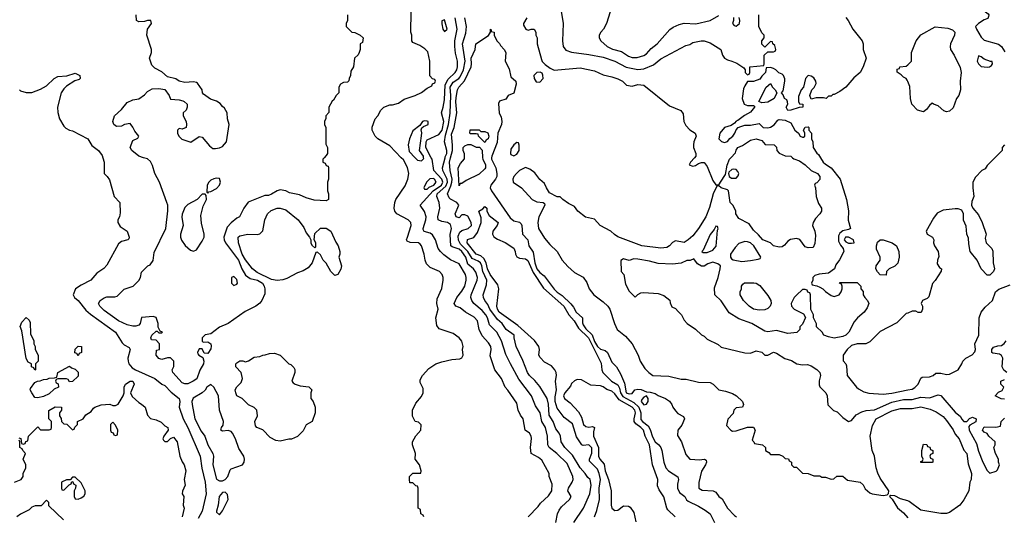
# Model space of a CAD drawing. Header units: inches. Extents: x 1793389 to 1900389, y 320802 to 470796.
# Tile 490 of 656: x 1863845 to 1870670, y 377514 to 380957. Entities that reach past the tile are written whole.
import ezdxf

# ---------------------------------------------------------------- set-up
doc = ezdxf.new("R2010")
doc.units = ezdxf.units.IN
doc.header["$MEASUREMENT"] = 0
for name, color, linetype in [('B8367', 7, 'Continuous'), ('B8368', 7, 'Continuous'), ('B8377', 7, 'Continuous'), ('B8378', 7, 'Continuous')]:
    doc.layers.add(name, color=color, linetype=linetype)

msp = doc.modelspace()

# ---------------------------------------------------------------- linework, layer by layer
at = {"layer": 'B8367', "color": 2}
for points, elevation in [([(1864421, 380000), (1864430.7, 379970), (1864431.3, 379891.3), (1864452, 379870), (1864466.4, 379846.4), (1864498.8, 379730), (1864538.8, 379690), (1864542, 379618), (1864536, 379590), (1864526, 379570), (1864526, 379550), (1864542.5, 379522.5), (1864590.6, 379490.6), (1864604.7, 379450), (1864602, 379438), (1864594, 379430), (1864550, 379419), (1864530, 379402), (1864450, 379255.3), (1864427.1, 379232.9), (1864379.8, 379200.2), (1864338, 379150), (1864270, 379117.2), (1864231.3, 379090), (1864216, 379050), (1864224.7, 379030), (1864250, 379011), (1864303.8, 378943.8), (1864335.1, 378915.1), (1864510, 378790.5), (1864555.3, 378715.3), (1864570, 378702), (1864603.6, 378683.6), (1864611.3, 378670), (1864594.9, 378610), (1864595.8, 378590), (1864602.4, 378570), (1864624.2, 378544.2), (1864648.2, 378528.2), (1864781, 378470), (1864830, 378430.8), (1864850, 378420.7), (1864895.3, 378375.3), (1864950.8, 378330), (1864954, 378310), (1864950.6, 378270), (1864977.1, 378190), (1865010.4, 378130), (1865096.4, 377930), (1865106.9, 377846.9), (1865130.6, 377749.4), (1865138, 377670), (1865110.4, 377550), (1865082, 377498)], 226), ([(1865956, 380000), (1865946, 379990), (1865946, 379970), (1865962, 379962), (1865970, 379946), (1865982, 379942), (1865986, 379930), (1865986, 379850), (1865978, 379830), (1865978, 379770), (1865986, 379750), (1865986, 379710), (1865970, 379702), (1865886.4, 379706.4), (1865830, 379721), (1865783.5, 379743.5), (1865715.3, 379755.3), (1865688.7, 379771.3), (1865650, 379776), (1865630, 379771), (1865590, 379746), (1865570, 379738), (1865543.1, 379736.9), (1865429.4, 379690.6), (1865399, 379650), (1865369.1, 379590.9), (1865350, 379581), (1865310, 379547.7), (1865282.6, 379517.4), (1865259.6, 379450), (1865261.6, 379430), (1865271.5, 379410), (1865362.7, 379290), (1865385.4, 379230), (1865410, 379185.6), (1865442, 379162), (1865493.2, 379150), (1865527.3, 379130), (1865539.6, 379110), (1865544.5, 379090), (1865543.2, 379056.8), (1865524, 379010), (1865510, 378991.3), (1865482, 378970), (1865407.3, 378932.7), (1865290, 378851), (1865230, 378826), (1865170, 378778), (1865130, 378771), (1865109.4, 378750.6), (1865110, 378726), (1865122, 378722), (1865150, 378724), (1865168.7, 378710), (1865173.2, 378693.2), (1865170, 378674), (1865150, 378642), (1865124.7, 378644.7), (1865110, 378674), (1865090, 378674), (1865086, 378670), (1865078, 378650), (1865080.4, 378640.4), (1865086, 378630), (1865115.3, 378615.3), (1865122, 378590), (1865119, 378570), (1865093.6, 378526.4), (1865072.7, 378467.3), (1865048, 378450), (1865010, 378431.3), (1864990, 378431.3), (1864970, 378438), (1864906, 378510), (1864901, 378530), (1864912.7, 378552.7), (1864914, 378590), (1864890, 378612), (1864870, 378612), (1864830, 378601), (1864810, 378606.8), (1864791.3, 378630), (1864794, 378666), (1864814, 378670), (1864814, 378710), (1864790, 378734), (1864758, 378738), (1864754, 378750), (1864762, 378770), (1864790, 378798), (1864798, 378798), (1864810, 378786), (1864830, 378786), (1864834, 378790), (1864818, 378798), (1864804.7, 378824.7), (1864804.7, 378850), (1864791.1, 378891.1), (1864770, 378898.8), (1864690, 378891), (1864679, 378850), (1864670, 378838), (1864650, 378831.3), (1864630, 378831.3), (1864590, 378840.7), (1864530, 378868), (1864430, 378940.7), (1864401, 378970), (1864392, 378990), (1864402, 379010), (1864430, 379028.7), (1864450, 379035.3), (1864505.4, 379034.6), (1864519.8, 379040.2), (1864570, 379088.7), (1864632, 379110), (1864670, 379148), (1864682, 379170), (1864690, 379206), (1864734, 379250), (1864750, 379258), (1864770, 379288), (1864776.3, 379343.7), (1864857.3, 379510), (1864870.7, 379630.7), (1864871, 379670), (1864866, 379690), (1864814.8, 379830), (1864780.7, 379890), (1864765.8, 379945.8), (1864752.7, 379972.7), (1864730, 379991), (1864703.4, 380000)], 230), ([(1866646, 377510), (1866642, 377522), (1866626, 377530), (1866622, 377562), (1866606, 377570), (1866606, 377710), (1866602, 377722), (1866590, 377726), (1866570, 377746), (1866550, 377746), (1866546, 377770), (1866546, 377790), (1866570, 377814), (1866626, 377814), (1866628, 377830), (1866615.3, 377870), (1866586, 377910), (1866588.7, 377950), (1866568.7, 378010), (1866568, 378030), (1866590, 378072), (1866626, 378110), (1866627.3, 378147.3), (1866610, 378166), (1866586, 378170), (1866568.7, 378208.7), (1866568.7, 378250), (1866590, 378298), (1866630, 378344.7), (1866641.2, 378370), (1866640.4, 378400.4), (1866620.4, 378440.4), (1866620.4, 378459.6), (1866638, 378490), (1866681.2, 378538.8), (1866730, 378571.3), (1866770, 378584.7), (1866840.2, 378599.8), (1866894.6, 378605.4), (1866908.4, 378611.6), (1866918, 378630), (1866915.3, 378670), (1866919, 378690), (1866909.1, 378729.1), (1866892.1, 378752.1), (1866850, 378781.2), (1866752.7, 378812.7), (1866736.5, 378836.5), (1866729.3, 378890), (1866746, 378950), (1866736, 378990), (1866738, 379022), (1866770, 379094), (1866781.2, 379150), (1866781.2, 379170), (1866773.2, 379190), (1866755.3, 379210), (1866690, 379239), (1866665.1, 379265.1), (1866655.1, 379290), (1866648.9, 379331.1), (1866630, 379388), (1866621.2, 379401.2), (1866609.3, 379409.3), (1866551.9, 379411.9), (1866530, 379422), (1866526.6, 379430), (1866531.8, 379450), (1866559.3, 379530), (1866555.3, 379550), (1866538, 379570), (1866459, 379610), (1866445.2, 379630), (1866441.2, 379650), (1866446, 379690), (1866453.2, 379710), (1866515.9, 379804.1), (1866536, 379850), (1866541.2, 379890), (1866532.5, 379932.5), (1866504.7, 379984.7), (1866489.8, 380000)], 226), ([(1866587.1, 380000), (1866603.4, 379983.4), (1866630, 379979.1), (1866645.6, 379994.4), (1866644.9, 380000)], 226), ([(1867368.7, 377510), (1867437.6, 377582.4), (1867454.2, 377605.8), (1867510, 377654.8), (1867532.7, 377690), (1867536.5, 377736.5), (1867515.3, 377790), (1867514, 377810), (1867464, 377904), (1867442, 377922), (1867389.5, 377949.5), (1867386.6, 377990), (1867392.7, 378052.7), (1867389.1, 378069.1), (1867378, 378090), (1867348.7, 378110), (1867334, 378190), (1867315.5, 378215.5), (1867299, 378250), (1867290, 378298), (1867229.3, 378389.3), (1867209, 378410), (1867185.2, 378470), (1867139.3, 378530), (1867107, 378627), (1867111.8, 378670), (1867109.4, 378690), (1867095.3, 378715.3), (1867050, 378765.2), (1867029.6, 378810), (1867018, 378870), (1866994.3, 378894.3), (1866934, 378930), (1866898.6, 378958.6), (1866868, 378970), (1866855.3, 378990), (1866874, 379030), (1866910, 379074.8), (1866929.5, 379110), (1866940.7, 379150), (1866940.7, 379170), (1866934, 379190), (1866890, 379265.2), (1866830, 379292), (1866785.4, 379325.4), (1866760.9, 379350), (1866746.6, 379370), (1866726.6, 379430), (1866706, 379466), (1866690, 379476.2), (1866648.1, 379488.1), (1866641.6, 379501.6), (1866640.7, 379510), (1866661.1, 379570), (1866662.6, 379590), (1866650, 379626), (1866621.2, 379670), (1866709.8, 379770), (1866767.6, 379810), (1866778.4, 379830), (1866771.6, 379851.6), (1866715.1, 379910), (1866703.1, 379990), (1866697.5, 380000)], 222), ([(1867560.9, 377470), (1867572.7, 377530), (1867583.3, 377556.7), (1867600.5, 377579.5), (1867655.3, 377630), (1867668, 377650), (1867645.2, 377690), (1867649.6, 377710), (1867674.7, 377750), (1867680.5, 377770), (1867679.7, 377790), (1867639.3, 377879.3), (1867567, 377950), (1867514.5, 377990), (1867505.1, 378010), (1867502.9, 378070), (1867489.6, 378130), (1867463.6, 378170), (1867451.6, 378230), (1867419.1, 378279.1), (1867391.8, 378350), (1867304.8, 378464.7), (1867247, 378570), (1867214.9, 378634.9), (1867183.6, 378730), (1867152.8, 378790), (1867101.8, 378841.8), (1867087.1, 378890), (1867075.4, 378910), (1867050, 378940.5), (1866993.6, 378990), (1866978, 379010), (1866971.3, 379030), (1866974.7, 379050), (1867016.9, 379150), (1867018, 379170), (1867005.9, 379205.9), (1866990, 379229.4), (1866950, 379262.9), (1866937.8, 379310), (1866910, 379349.7), (1866890, 379364.7), (1866842, 379382), (1866832.3, 379390), (1866827.7, 379467.7), (1866836.9, 379510), (1866830, 379537), (1866810, 379551.6), (1866770, 379558), (1866745.2, 379570), (1866742.7, 379590), (1866757.6, 379650), (1866751.7, 379688.3), (1866736.2, 379730), (1866738, 379750), (1866797.8, 379802.2), (1866811.2, 379830), (1866809, 379850), (1866777.6, 379910), (1866776.2, 379930), (1866793.1, 380000)], 218), ([(1867685.2, 377470), (1867752, 377570), (1867797.6, 377670), (1867805.6, 377730), (1867799, 377770), (1867782.9, 377782.9), (1867765.2, 377810), (1867730, 377849.3), (1867677, 377937), (1867624.5, 377990), (1867598, 378030), (1867592.3, 378070), (1867584.5, 378090), (1867561.3, 378121.3), (1867543, 378170), (1867514.8, 378214.7), (1867511, 378291), (1867500.9, 378330), (1867450, 378413.2), (1867415.6, 378455.6), (1867378, 378490), (1867364.5, 378510), (1867332.9, 378592.9), (1867287, 378690), (1867272.3, 378750), (1867272.3, 378770), (1867216, 378810), (1867189.3, 378850), (1867157.4, 378877.4), (1867104, 378950), (1867090, 378981.2), (1867069.4, 379010), (1867059.3, 379030), (1867058, 379050), (1867081, 379119), (1867081.7, 379150), (1867056.2, 379210), (1867048.7, 379250), (1867038.7, 379270), (1867023.4, 379283.4), (1866980.3, 379300.3), (1866950.7, 379350), (1866900.6, 379400.6), (1866887.2, 379427.2), (1866884.1, 379455.9), (1866895.8, 379484.2), (1866910, 379494.4), (1866953.2, 379510), (1866977, 379530), (1866974, 379550), (1866950, 379594.5), (1866930, 379604.5), (1866910, 379602.7), (1866890, 379584), (1866869.3, 379590), (1866862.7, 379610), (1866889, 379670), (1866875.3, 379690), (1866831.5, 379711.5), (1866821.3, 379721.3), (1866809.6, 379750), (1866834.4, 379805.6), (1866839.8, 379830), (1866841.5, 379850), (1866828.8, 379910), (1866823.4, 379970), (1866831.5, 380000)], 214), ([(1867053.6, 380000), (1867054, 379990), (1867073, 379950), (1867074, 379930), (1867070, 379922), (1867030, 379885.2), (1866938.8, 379841.2), (1866910, 379822), (1866898, 379822), (1866890, 379806), (1866885.2, 379930), (1866900.2, 379959.8), (1866927.3, 379992.7), (1866927.3, 380000)], 210), ([(1867116.1, 380000), (1867114.3, 379990), (1867144.2, 379930), (1867151, 379890), (1867151, 379870), (1867142.8, 379850), (1867110.7, 379810), (1867106.8, 379790), (1867114.9, 379770), (1867243.4, 379583.4), (1867270, 379562.8), (1867310, 379552), (1867321, 379541), (1867326, 379530), (1867330.7, 379470.7), (1867366.8, 379430), (1867374, 379390), (1867404, 379344), (1867416.5, 379270), (1867430, 379228.4), (1867450, 379203.1), (1867480.4, 379180.4), (1867550, 379088.2), (1867570, 379068.5), (1867605.1, 379045.1), (1867666.1, 378986.1), (1867684.4, 378964.4), (1867702.8, 378930), (1867746.8, 378890), (1867745.7, 378854.3), (1867750, 378842), (1867770, 378814.4), (1867812.3, 378772.3), (1867830, 378726.4), (1867850, 378690.3), (1867870, 378672), (1867903, 378663), (1867918.8, 378650), (1867950, 378582), (1867981, 378550), (1868010, 378502), (1868037.4, 378437.4), (1868047.9, 378370), (1868070, 378362), (1868090, 378364.9), (1868109.5, 378390.5), (1868130, 378396.3), (1868152.3, 378392.3), (1868190, 378376), (1868215.3, 378375.3), (1868250, 378366), (1868270, 378351), (1868322, 378330), (1868350, 378312), (1868364.7, 378290), (1868371.3, 378270), (1868390, 378244.7), (1868407.5, 378227.5), (1868445.4, 378205.4), (1868452, 378190), (1868434, 378146), (1868406.8, 378110), (1868405.4, 378074.6), (1868431.3, 378030), (1868462, 377942), (1868490.9, 377910.9), (1868494, 377910), (1868554.5, 377905.5), (1868590.6, 377910.6), (1868603.6, 377903.6), (1868606, 377890), (1868598.8, 377870), (1868570, 377826), (1868552.2, 377747.8), (1868552.7, 377710), (1868574.6, 377694.6), (1868651, 377691), (1868670, 377682), (1868690, 377652), (1868714, 377634), (1868750, 377571.3), (1868799.6, 377519.6), (1868814, 377510)], 214), ([(1869201.9, 380000), (1869211.1, 379991.1), (1869250, 379978), (1869290, 379951.3), (1869330.6, 379910.6), (1869374.8, 379890), (1869390.7, 379870), (1869390.8, 379849.2), (1869370, 379826), (1869358, 379822), (1869354, 379810), (1869362, 379790), (1869364.7, 379730), (1869382.8, 379682.8), (1869402, 379650), (1869402, 379630), (1869392, 379610), (1869362, 379578), (1869344.7, 379550), (1869341, 379530), (1869356, 379490), (1869361, 379461), (1869355.5, 379404.5), (1869343.6, 379376.4), (1869310, 379374), (1869290, 379381.2), (1869252.1, 379432.1), (1869230, 379439.3), (1869186.8, 379433.2), (1869170, 379422), (1869147.1, 379392.9), (1869130, 379382), (1869110, 379379), (1869070, 379389.2), (1869049.4, 379409.4), (1868995.3, 379430), (1868966.3, 379466.3), (1868930, 379498), (1868900.4, 379540.4), (1868830, 379578), (1868809, 379610), (1868808.7, 379630), (1868789.2, 379669.2), (1868769.2, 379690), (1868758, 379770), (1868750, 379778), (1868706, 379790), (1868690, 379806), (1868678, 379802), (1868650.8, 379750), (1868626.2, 379653.8), (1868600.5, 379590), (1868550.5, 379510), (1868510, 379459.3), (1868478.8, 379430), (1868450, 379412.3), (1868390, 379422.9), (1868368.6, 379411.4), (1868350, 379389.2), (1868330, 379377.2), (1868290, 379373.2), (1868158, 379390), (1867991.9, 379451.9), (1867967, 379467), (1867942, 379490), (1867869.5, 379529.5), (1867830, 379574), (1867767.5, 379587.5), (1867714, 379630), (1867690, 379662), (1867650, 379682), (1867609.1, 379709.1), (1867590, 379728), (1867570, 379728), (1867516.4, 379756.4), (1867495.3, 379790), (1867482, 379822), (1867450, 379848.7), (1867415.1, 379895.1), (1867380.9, 379920.9), (1867350, 379932.3), (1867310, 379912), (1867287.3, 379890), (1867270.8, 379870), (1867262.8, 379850), (1867264.7, 379830), (1867322, 379790), (1867398, 379710), (1867430, 379694.8), (1867474, 379690), (1867482, 379682), (1867484.7, 379670), (1867443, 379590), (1867435.5, 379550), (1867440.7, 379510), (1867482.5, 379442.5), (1867519.1, 379399.1), (1867571, 379350), (1867606, 379290), (1867645.2, 379245.2), (1867690, 379204.7), (1867751.1, 379171.1), (1867775.3, 379135.3), (1867792, 379090), (1867824.7, 379050), (1867890, 379001), (1867921, 378970), (1867934.8, 378950), (1867966.8, 378850), (1867986, 378810), (1868043.4, 378763.4), (1868091, 378710), (1868131, 378630), (1868144.7, 378590), (1868178, 378538), (1868204.7, 378510), (1868234, 378490), (1868345.4, 378485.4), (1868430, 378464.7), (1868463.6, 378463.6), (1868550, 378444.7), (1868630, 378441), (1868650.8, 378430.8), (1868690, 378391.3), (1868738, 378382), (1868785.4, 378365.4), (1868814, 378350), (1868854, 378310), (1868862, 378290), (1868854, 378270), (1868810, 378266), (1868794, 378250), (1868790, 378226), (1868752.7, 378187.3), (1868743.6, 378143.6), (1868774, 378110), (1868784.7, 378104.7), (1868810, 378106), (1868889.1, 378130.9), (1868930.8, 378130.8), (1868942, 378110), (1868922, 378042), (1868934, 378030), (1868938, 378018), (1868994, 378010), (1869014, 377990), (1869014, 377970), (1869036.9, 377956.9), (1869050, 377942), (1869110, 377942), (1869134, 377930), (1869150, 377914), (1869172.7, 377912.7), (1869178, 377898), (1869194, 377890), (1869194, 377870), (1869210, 377854), (1869230, 377854), (1869270, 377814), (1869311.1, 377811.1), (1869350, 377794), (1869390, 377794), (1869405.4, 377785.4), (1869430, 377784.7), (1869470, 377772), (1869487.3, 377772.7), (1869508.9, 377791.1), (1869550, 377792), (1869583.6, 377763.6), (1869670.9, 377750.9), (1869691.1, 377731.1), (1869705.4, 377705.4), (1869736.9, 377676.9), (1869754, 377670), (1869830, 377658), (1869858, 377662), (1869867.3, 377672.7), (1869868, 377690), (1869810, 377778), (1869793.6, 377813.6), (1869782, 377850), (1869769, 377930), (1869753.2, 377970), (1869739, 378070), (1869756.5, 378143.5), (1869781.2, 378190), (1869890, 378246), (1869950, 378261.6), (1870000, 378260.8)], 218), ([(1869396.6, 380000), (1869414.8, 379970), (1869430, 379954.8), (1869470.5, 379930.5), (1869530.8, 379850), (1869576.3, 379710), (1869590.4, 379630.4), (1869587.5, 379567.5), (1869602.8, 379510), (1869590, 379502), (1869550, 379493.6), (1869530, 379475.6), (1869521.3, 379458.7), (1869521.4, 379421.4), (1869534.2, 379394.2), (1869553, 379370), (1869557.3, 379350), (1869527.3, 379292.7), (1869502, 379258), (1869492, 379230), (1869450, 379199), (1869387.1, 379192.9), (1869356.9, 379183.1), (1869342, 379170), (1869342, 379150), (1869334, 379130), (1869338, 379118), (1869370, 379112), (1869390, 379102), (1869410.8, 379090.8), (1869430, 379071.3), (1869470, 379044.7), (1869490, 379038), (1869526, 379050), (1869538, 379070), (1869546, 379090), (1869546, 379110), (1869542, 379122), (1869528, 379130), (1869530, 379134), (1869650, 379134), (1869674, 379110), (1869674, 379090), (1869691.6, 379071.6), (1869692, 379050), (1869702, 379030), (1869722, 379010), (1869731.1, 378988.9), (1869719.8, 378960.2), (1869698, 378930), (1869651.3, 378890), (1869630, 378862), (1869591, 378790), (1869571, 378770), (1869550, 378761.2), (1869490.4, 378749.6), (1869450, 378757.2), (1869418, 378770), (1869408, 378790), (1869368.4, 378828.4), (1869367.3, 378847.3), (1869346, 378890), (1869346, 378910), (1869328, 378948), (1869326, 379050), (1869322, 379062), (1869307.3, 379067.3), (1869302, 379082), (1869290, 379086), (1869270, 379086), (1869230, 379048), (1869212, 379030), (1869192, 378990), (1869194, 378970), (1869214, 378950), (1869278, 378918), (1869292, 378892), (1869270, 378846), (1869252.7, 378827.3), (1869252, 378810), (1869231, 378789), (1869170, 378782), (1869090, 378801.2), (1869030, 378792.7), (1869010, 378798), (1868919, 378850), (1868830, 378883.7), (1868763.3, 378923.3), (1868707.3, 379007.3), (1868663.7, 379050), (1868661.2, 379098.8), (1868685.1, 379170), (1868701.2, 379230), (1868702, 379250), (1868684.7, 379264.7), (1868650, 379275.3), (1868615.3, 379264.7), (1868590, 379249), (1868570, 379249), (1868543.1, 379263.1), (1868518, 379298), (1868492, 379288), (1868470, 379288), (1868430.9, 379269.1), (1868370, 379260.9), (1868270, 379266.6), (1868210, 379283.6), (1868130, 379297.2), (1868102, 379298), (1868070, 379288), (1868030, 379298), (1868012.7, 379287.3), (1868014, 379210), (1868032, 379190), (1868043.6, 379123.6), (1868070, 379074), (1868110, 379034), (1868128.4, 379051.6), (1868150, 379062), (1868170, 379064.7), (1868270, 379058), (1868310, 379044.7), (1868351.1, 379011.1), (1868352.7, 378992.7), (1868365.4, 378965.4), (1868390, 378954), (1868410, 378934), (1868432, 378910), (1868450, 378874), (1868471.6, 378851.6), (1868530, 378812), (1868570, 378772), (1868590, 378762), (1868610, 378742), (1868685.4, 378705.4), (1868707.1, 378687.1), (1868870, 378646.8), (1868910, 378644.7), (1868950, 378662), (1868990, 378651.3), (1869010, 378632), (1869030, 378632), (1869070, 378651), (1869090, 378644.7), (1869148.1, 378608.1), (1869193.4, 378593.4), (1869230.7, 378570.7), (1869270, 378564), (1869306, 378566), (1869330, 378558), (1869370.6, 378530.6), (1869391, 378510), (1869396, 378490), (1869387.1, 378452.9), (1869386.4, 378426.4), (1869391, 378411), (1869432, 378370), (1869442, 378350), (1869446.4, 378286.4), (1869486.4, 378246.4), (1869510, 378238), (1869550, 378198), (1869590, 378172), (1869610, 378178), (1869642.7, 378217.3), (1869682, 378238), (1869711.7, 378248.3), (1869770, 378252.4), (1869890, 378305.3), (1869970, 378322.8), (1870000, 378322.9)], 222), ([(1868522.2, 380000), (1868494.8, 379970), (1868486, 379950), (1868510, 379942), (1868530, 379946), (1868550, 379960.7), (1868570, 379967.3), (1868590, 379966), (1868610, 379938), (1868650, 379842), (1868670, 379812), (1868690, 379812), (1868728.7, 379870), (1868736.4, 379883.6), (1868749, 379949), (1868765.2, 379990), (1868774.3, 380000)], 218), ([(1867829.3, 377510), (1867845.6, 377554.4), (1867864.2, 377630), (1867861.3, 377710), (1867869.8, 377770), (1867861.7, 377810), (1867850, 377839.5), (1867795.3, 377895.3), (1867793.3, 377910), (1867810, 377952), (1867809.5, 377989.5), (1867790, 378009.2), (1867750, 378004), (1867742, 378010), (1867705.4, 378065.4), (1867675.8, 378155.8), (1867617.7, 378197.7), (1867570, 378262.7), (1867556.1, 378310), (1867556.9, 378343.1), (1867565.4, 378390), (1867559.6, 378450), (1867566, 378490), (1867564.2, 378510), (1867554.3, 378530), (1867530, 378556.2), (1867482.5, 378582.5), (1867453.6, 378613.6), (1867443.7, 378630), (1867446.9, 378670), (1867443.1, 378690), (1867412.2, 378732.2), (1867297.1, 378837.1), (1867168.4, 378930), (1867157.4, 378950), (1867153, 378970), (1867166.9, 379090), (1867159.5, 379119.5), (1867106.4, 379190), (1867087.8, 379230), (1867079.2, 379270), (1867060.9, 379300.9), (1867040.7, 379320.7), (1867010, 379332), (1866947.6, 379410), (1866947.9, 379432.1), (1866993.6, 379446.4), (1867019.1, 379480.9), (1867042.4, 379550), (1867042.7, 379582.7), (1867028, 379630), (1867055.3, 379644.7), (1867070, 379662), (1867082, 379650), (1867082, 379630), (1867098.5, 379598.5), (1867160.7, 379550), (1867155.5, 379530), (1867125.5, 379490), (1867122.4, 379470), (1867131.8, 379451.8), (1867156.1, 379436.1), (1867210, 379412.7), (1867270, 379373.7), (1867279.5, 379350), (1867280.4, 379330), (1867291.6, 379311.6), (1867310, 379303.1), (1867350, 379299.5), (1867366.9, 379286.9), (1867403.4, 379203.4), (1867475.8, 379095.8), (1867616.9, 378970), (1867650.2, 378910), (1867687.4, 378870), (1867718.4, 378818.4), (1867787.9, 378750), (1867875.1, 378575.1), (1867879.5, 378530), (1867886.4, 378510), (1867947, 378450), (1867990, 378425.3), (1868002.5, 378402.5), (1868010.2, 378370), (1868025.3, 378345.3), (1868102.7, 378302.7), (1868136.3, 378270), (1868150.2, 378230), (1868150, 378184.4), (1868162, 378170), (1868202, 378142), (1868215.5, 378115.5), (1868230, 378063.8), (1868250, 378030.4), (1868274, 378010), (1868287.7, 377990), (1868296.3, 377970), (1868310.6, 377890), (1868324, 377850), (1868341, 377830), (1868406.8, 377786.8), (1868410.7, 377770), (1868403.4, 377736.6), (1868404.2, 377710), (1868418.7, 377678.7), (1868456, 377650), (1868467.5, 377627.5), (1868478, 377618), (1868550, 377584), (1868596.7, 377556.7), (1868630.7, 377530), (1868660.7, 377470)], 210), ([(1870000, 378923.1), (1869990, 378919), (1869925.4, 378854.6), (1869810, 378795.3), (1869737.3, 378722.7), (1869710, 378709), (1869650, 378709.4), (1869610, 378698), (1869581, 378670), (1869552, 378630), (1869552.7, 378592.7), (1869571.6, 378571.6), (1869576, 378556), (1869581, 378490), (1869644.7, 378410), (1869658.5, 378398.5), (1869695.9, 378375.9), (1869730, 378367.7), (1869830, 378360.5), (1869890, 378366.7), (1870000, 378390)], 226), ([(1863838, 378058), (1863852.7, 378052.7), (1863858, 378018), (1863870, 378014), (1863882, 378018), (1863887.3, 378032.7), (1863902, 378038), (1863906, 378070), (1863970, 378134), (1863990, 378114), (1864050, 378114), (1864062, 378118), (1864066, 378130), (1864066, 378170), (1864046, 378190), (1864047.3, 378247.3), (1864091.6, 378271.6), (1864134, 378270), (1864134, 378250), (1864122, 378230), (1864122, 378210), (1864131.6, 378191.6), (1864134, 378170), (1864150, 378154), (1864172.7, 378152.7), (1864210, 378114), (1864222, 378118), (1864227.3, 378132.7), (1864246, 378150), (1864246, 378170), (1864286, 378190), (1864303.1, 378216.9), (1864340.4, 378239.6), (1864356.4, 378263.6), (1864366, 378270), (1864410, 378286), (1864470, 378291), (1864490, 378282), (1864510, 378282), (1864528.4, 378291.6), (1864562, 378350), (1864568.7, 378370), (1864568.7, 378410), (1864578, 378430), (1864610, 378451.3), (1864630, 378451.3), (1864638, 378430), (1864612, 378370), (1864625.4, 378345.4), (1864670, 378302), (1864690, 378292), (1864714, 378270), (1864730, 378214), (1864751.6, 378191.6), (1864790, 378182), (1864825.4, 378165.4), (1864850, 378142), (1864872, 378130), (1864874, 378110), (1864844.7, 378070), (1864838, 378050), (1864841, 378041), (1864850, 378032), (1864870, 378032), (1864890, 378054), (1864910, 378062), (1864936, 378030), (1864956, 377930), (1864970.9, 377890.9), (1864984.7, 377870), (1864996, 377830), (1864984, 377770), (1864990.9, 377729.1), (1864972.7, 377687.3), (1864972, 377670), (1864982, 377650), (1864978, 377590), (1864984.7, 377570), (1864970.7, 377509.3)], 222), ([(1868387.7, 377510), (1868338, 377558), (1868330.4, 377570.4), (1868308.6, 377648.6), (1868276.7, 377696.7), (1868265.8, 377725.8), (1868268.4, 377770), (1868232, 377870), (1868210.2, 378010), (1868179.5, 378070), (1868168, 378110), (1868150.3, 378130), (1868115.2, 378155.3), (1868104.9, 378170), (1868103.8, 378190), (1868113.4, 378230), (1868108.2, 378250), (1868090, 378270.2), (1868000.2, 378320.2), (1867970, 378362.8), (1867950, 378381), (1867914, 378394), (1867890, 378411), (1867870, 378418), (1867803.6, 378423.6), (1867739.6, 378459.6), (1867710, 378462), (1867690, 378454), (1867670, 378434), (1867663.1, 378416.9), (1867622.7, 378370), (1867615.3, 378350), (1867622, 378330), (1867660.2, 378300.2), (1867719.1, 378239.1), (1867740.1, 378200.1), (1867752.7, 378150), (1867770, 378137), (1867790, 378132.3), (1867815.5, 378135.5), (1867828, 378130), (1867821.3, 378098.7), (1867821.7, 378070), (1867857.7, 377990), (1867857.6, 377930), (1867866.6, 377910), (1867895.4, 377875.4), (1867903.5, 377830), (1867925.4, 377770), (1867945.1, 377690), (1867943.7, 377590), (1867949.3, 377570), (1867970, 377553.2), (1867990, 377557.2), (1868030, 377586.6), (1868064.1, 377584.1), (1868076.6, 377576.6), (1868100.8, 377540.8), (1868116, 377476)], 206), ([(1863808.9, 377751.1), (1863855.3, 377770), (1863868, 377790), (1863868, 377810), (1863888, 377850), (1863888, 377870), (1863868, 377910), (1863886, 377950), (1863866, 377970), (1863862, 377982), (1863846, 377990), (1863846, 378030), (1863842, 378042)], 222), ([(1864148.4, 377488.4), (1864047.3, 377587.3), (1864046, 377610), (1864030, 377626), (1863992.7, 377587.3), (1863952.7, 377587.3), (1863930, 377578), (1863910, 377558), (1863850, 377529), (1863826, 377510)], 222), ([(1870000, 377620.2), (1869950, 377635.3), (1869910, 377655.3), (1869882, 377658), (1869874, 377650), (1869892, 377632), (1869930, 377572), (1869970, 377538), (1870000, 377502.9)], 218)]:
    msp.add_lwpolyline(points, dxfattribs=dict(at, elevation=elevation))
for points, elevation in [([(1865210, 379859), (1865190, 379854), (1865170, 379844), (1865156, 379830), (1865144.7, 379810), (1865142, 379762), (1865150, 379754), (1865156.4, 379763.6), (1865170, 379766), (1865210, 379787.3), (1865229.2, 379810), (1865237.2, 379830), (1865230, 379855.3)], 234), ([(1866710, 379856.4), (1866686.8, 379853.2), (1866664.4, 379830), (1866646.8, 379790), (1866650, 379782), (1866670, 379782), (1866683.8, 379796.2), (1866714.7, 379810), (1866731.1, 379830), (1866719.6, 379850)], 226), ([(1868790, 379921.2), (1868781.4, 379918.6), (1868761, 379899), (1868758, 379890), (1868762, 379870), (1868778, 379858), (1868810, 379858.8), (1868825.6, 379874.4), (1868829.2, 379890), (1868823.2, 379903.2), (1868810, 379917.2)], 218), ([(1865130, 379746), (1865110, 379746), (1865074, 379710), (1865010, 379675.3), (1864990, 379655.3), (1864970.5, 379609.5), (1864967.9, 379587.9), (1864978, 379530), (1864960.5, 379470), (1864960.7, 379450), (1864967.5, 379427.5), (1864990.9, 379390.9), (1865030, 379358), (1865050, 379351.3), (1865070, 379361), (1865110, 379421), (1865122.7, 379450), (1865123.7, 379470), (1865105.8, 379545.8), (1865100.9, 379599.1), (1865116, 379664), (1865139, 379710), (1865138, 379738)], 234), ([(1865890, 379374), (1865898, 379382), (1865898, 379410), (1865886, 379430), (1865890, 379474), (1865930, 379511.3), (1865970, 379511), (1866002, 379490), (1866035.3, 379415.3), (1866051.3, 379390), (1866064.7, 379350), (1866064.7, 379330), (1866058, 379310), (1866076, 379250), (1866070, 379228), (1866050.5, 379189.5), (1866030, 379184), (1866002, 379210), (1865970, 379268), (1865948, 379290), (1865930, 379326), (1865910, 379346), (1865898, 379342), (1865872, 379270), (1865843.5, 379236.5), (1865810, 379215.3), (1865770, 379202), (1865697.4, 379162.6), (1865670, 379153.6), (1865630, 379149.6), (1865590, 379154.5), (1865490, 379204.2), (1865458, 379230), (1865410, 379292.7), (1865388, 379330), (1865360.9, 379410), (1865359, 379450), (1865370, 379457.3), (1865426, 379470), (1865490, 379467.3), (1865510, 379471), (1865530, 379492), (1865544.5, 379570), (1865563.7, 379610), (1865587.3, 379632.8), (1865630, 379650.4), (1865650.3, 379650.4), (1865690, 379638), (1865774, 379570), (1865814.9, 379514.9), (1865830, 379478), (1865854, 379450), (1865862, 379430), (1865862, 379410), (1865870, 379394)], 226), ([(1868670, 379526), (1868658.8, 379501.2), (1868630, 379468), (1868582, 379358), (1868574, 379350), (1868582, 379342), (1868610, 379342), (1868650, 379358), (1868672.5, 379387.5), (1868682, 379498), (1868686, 379506), (1868682, 379522)], 222), ([(1869568.2, 379450), (1869559.5, 379430), (1869570, 379416.4), (1869590, 379407.8), (1869610, 379407), (1869628, 379410), (1869625.2, 379430), (1869590, 379449.5)], 226), ([(1868870, 379419.6), (1868830, 379406), (1868803.4, 379376.6), (1868771.3, 379330), (1868771.3, 379310), (1868778, 379298), (1868790.9, 379290.9), (1868850, 379280.4), (1868910, 379288.2), (1868964, 379296), (1868978, 379302), (1868982, 379310), (1868934, 379390), (1868910, 379409.6), (1868890, 379416.9)], 222), ([(1869850, 379186), (1869810, 379188), (1869790, 379208), (1869778, 379230), (1869782, 379250), (1869808, 379290), (1869808, 379310), (1869784.7, 379364.7), (1869784, 379390), (1869790, 379414), (1869808.7, 379431.3), (1869830, 379431.3), (1869892, 379410), (1869922, 379390), (1869938, 379350), (1869941, 379310), (1869930.9, 379269.1), (1869910, 379248), (1869871.6, 379228.4), (1869854, 379210)], 222), ([(1865330, 379175.3), (1865314, 379170), (1865314, 379130), (1865330, 379114), (1865350, 379122), (1865355.3, 379130), (1865350, 379155.3)], 234), ([(1868970, 378942), (1868930, 378949), (1868902, 378970), (1868862, 379010), (1868838, 379050), (1868838, 379070), (1868848, 379090), (1868848, 379110), (1868856.4, 379123.6), (1868868.7, 379131.3), (1868932.8, 379132.8), (1868950.5, 379130.5), (1868974.9, 379114.9), (1869030, 379044.7), (1869050.6, 379010), (1869053.4, 378990), (1869046, 378970), (1869030, 378954), (1869010, 378945.2)], 218), ([(1863950, 378526), (1863942, 378542), (1863926, 378550), (1863926, 378570), (1863903.1, 378583.1), (1863888.9, 378608.9), (1863860.4, 378800.4), (1863848.7, 378830), (1863860.2, 378859.8), (1863890, 378892), (1863910, 378874), (1863916.9, 378856.9), (1863919.6, 378779.6), (1863942, 378730), (1863942, 378710), (1863951.6, 378691.6), (1863952, 378670), (1863972, 378630), (1863972, 378590), (1863954, 378570), (1863954, 378530)], 222), ([(1864250, 378626), (1864242, 378642), (1864228, 378648), (1864228.4, 378671.6), (1864250, 378694), (1864270, 378692), (1864274, 378690), (1864274, 378650), (1864258, 378642)], 222), ([(1865650, 378034), (1865620.2, 378040.2), (1865580.2, 378060.2), (1865530, 378114), (1865489.1, 378129.1), (1865480.2, 378140.2), (1865474, 378170), (1865492.7, 378210), (1865488.9, 378248.9), (1865470, 378268), (1865430, 378286), (1865386, 378330), (1865350, 378348), (1865342, 378370), (1865338, 378390), (1865348.9, 378411.1), (1865379.3, 378440.7), (1865389.3, 378470), (1865379.3, 378510), (1865344, 378550), (1865344, 378570), (1865350, 378578), (1865370, 378591), (1865390.9, 378590.9), (1865410, 378584.7), (1865430, 378591.3), (1865470, 378618), (1865510, 378622), (1865530, 378632), (1865547.3, 378632.7), (1865576.4, 378643.6), (1865610, 378644.7), (1865650, 378631), (1865710, 378572), (1865725.4, 378565.4), (1865745.4, 378545.4), (1865751.1, 378531.1), (1865751.3, 378510), (1865732, 378450), (1865739.6, 378439.6), (1865754, 378430), (1865790, 378418), (1865850, 378411), (1865870, 378391.3), (1865862.8, 378370), (1865862.8, 378330), (1865878, 378310), (1865892, 378270), (1865894, 378250), (1865892, 378230), (1865872, 378170), (1865831.6, 378148.4), (1865810, 378106), (1865770, 378066), (1865730, 378048), (1865710, 378048)], 226), ([(1864190, 378446), (1864182, 378462), (1864170, 378466), (1864110, 378466), (1864098, 378462), (1864094, 378450), (1864098, 378438), (1864112.7, 378432.7), (1864114, 378410), (1864084.7, 378395.3), (1864050, 378364), (1864010, 378345.2), (1863970, 378335.3), (1863950, 378338), (1863929.1, 378369.1), (1863918, 378390), (1863920.4, 378399.6), (1863950, 378442), (1863968.4, 378451.6), (1863987.3, 378452.7), (1864010, 378462), (1864036.4, 378463.6), (1864050, 378472), (1864087.3, 378472.7), (1864102, 378478), (1864108.9, 378511.1), (1864190, 378554), (1864203.6, 378543.6), (1864230, 378534), (1864250, 378514), (1864250, 378486), (1864210, 378448)], 222), ([(1865170, 378428.7), (1865142, 378410), (1865130.9, 378389.1), (1865110.9, 378369.1), (1865046.5, 378333.5), (1865037.1, 378310), (1865039.3, 378290), (1865059.3, 378190), (1865103.9, 378103.9), (1865128.5, 378068.5), (1865148.7, 378008.7), (1865182.8, 377950), (1865187.3, 377930), (1865183.8, 377870), (1865210, 377772), (1865230, 377758.8), (1865250, 377758.8), (1865268.7, 377770), (1865288.7, 377790), (1865304, 377836), (1865310, 377842), (1865388.9, 377871.1), (1865402, 377890), (1865404, 377910), (1865399, 377930), (1865363.7, 377983.7), (1865341.2, 378050), (1865319.3, 378090), (1865310, 378101.2), (1865290, 378109.3), (1865250, 378104), (1865238, 378110), (1865244, 378130), (1865255.1, 378144.9), (1865258, 378170), (1865229.2, 378250), (1865223.7, 378350), (1865190, 378408.7)], 230), ([(1868190, 378348.7), (1868170, 378339.3), (1868157.1, 378322.9), (1868153, 378310), (1868170, 378286.4), (1868190, 378291), (1868200.9, 378310), (1868201.2, 378330)], 214), ([(1864490, 378166), (1864474, 378150), (1864474, 378110), (1864478, 378098), (1864492.7, 378092.7), (1864498, 378078), (1864510, 378074), (1864522, 378078), (1864526, 378110), (1864510, 378146)], 222), ([(1864230, 377786), (1864210, 377786), (1864194, 377766), (1864170, 377766), (1864134, 377750), (1864134, 377710), (1864138, 377698), (1864150, 377694), (1864187.3, 377732.7), (1864202, 377738), (1864206, 377754), (1864212.7, 377752.7), (1864218, 377738), (1864234, 377730), (1864231.6, 377708.4), (1864222, 377690), (1864222, 377650), (1864230, 377634), (1864250, 377632), (1864270, 377642), (1864290, 377654), (1864298, 377670), (1864298, 377690), (1864270, 377746)], 222), ([(1865270, 377682), (1865250, 377679), (1865227.3, 377650), (1865221, 377590), (1865208.2, 377550), (1865210, 377542), (1865230, 377524.7), (1865250, 377552), (1865289, 377630), (1865284.7, 377664.7)], 230)]:
    msp.add_lwpolyline(points, close=True, dxfattribs=dict(at, elevation=elevation))
at = {"layer": 'B8368', "color": 2}
for points, elevation in [([(1867594.8, 381030), (1867610.8, 380930), (1867606.8, 380810), (1867610.9, 380770.9), (1867630, 380746), (1867670.5, 380730.5), (1867790, 380716.4), (1867890, 380697.6), (1867970, 380668.2), (1868047.6, 380627.6), (1868130, 380610.4), (1868170, 380617), (1868237, 380643), (1868290, 380684.9), (1868462, 380778), (1868490, 380784.7), (1868510, 380798), (1868569.4, 380810.6), (1868590, 380810.6), (1868630, 380796.3), (1868704.7, 380750), (1868717.3, 380710), (1868730.8, 380690), (1868750, 380678), (1868782, 380670), (1868814.8, 380654.8), (1868863.6, 380623.6), (1868874, 380610), (1868874, 380590), (1868890, 380574), (1868902, 380578), (1868906, 380590), (1868906, 380630), (1869002, 380638), (1869006, 380650), (1869006, 380710), (1869030, 380734), (1869070, 380734), (1869082, 380738), (1869086, 380750), (1869078, 380778), (1869066, 380790), (1869062, 380802), (1869050, 380806), (1869010, 380766), (1868990, 380786), (1868989.2, 380810.8), (1869006, 380830), (1869006, 380850), (1868990, 380866), (1868968.7, 380910), (1868968.7, 380990)], 222), ([(1864703.4, 380000), (1864670, 380011.3), (1864622, 380050), (1864611.3, 380070), (1864630, 380118), (1864663.6, 380136.4), (1864671, 380150), (1864643.4, 380183.4), (1864630, 380211.3), (1864610, 380236), (1864571.1, 380231.1), (1864550, 380218.8), (1864516.9, 380216.9), (1864498, 380230), (1864491.1, 380251.1), (1864501, 380290), (1864550, 380334), (1864590, 380383.7), (1864630, 380401.2), (1864670.9, 380409.1), (1864710, 380435.3), (1864730, 380458), (1864763.6, 380476.4), (1864810, 380479), (1864852, 380472), (1864882, 380430), (1864890, 380406), (1864950, 380402), (1864974.6, 380394.6), (1864986, 380390), (1865006, 380370), (1865006, 380350), (1864998, 380330), (1864978, 380310), (1864978, 380290), (1864999, 380250), (1865002, 380230), (1864998, 380210), (1864970, 380198), (1864950, 380202), (1864938, 380190), (1864938, 380170), (1864949.1, 380149.1), (1864969.1, 380129.1), (1865031.3, 380108.7), (1865090, 380148), (1865110, 380142), (1865161.2, 380081.2), (1865184.7, 380064.7), (1865203.1, 380063.1), (1865230, 380068.7), (1865250, 380078), (1865278, 380110), (1865298, 380230), (1865284.7, 380270), (1865282, 380310), (1865263.6, 380343.6), (1865250, 380354), (1865235.3, 380375.3), (1865210, 380391.3), (1865166.4, 380406.4), (1865119.6, 380439.6), (1865112, 380450), (1865110.9, 380470.9), (1865076.9, 380516.9), (1865070, 380522), (1865050, 380524.7), (1864990, 380521), (1864950, 380531.3), (1864927.3, 380547.3), (1864870, 380561.6), (1864830, 380594.8), (1864781.4, 380621.4), (1864762, 380642), (1864744.7, 380690), (1864758, 380730), (1864758, 380750), (1864726, 380850), (1864731, 380890), (1864758, 380930), (1864754, 380950), (1864730, 380951), (1864710, 380944.7), (1864670, 380942), (1864654, 380950), (1864652, 380990)], 230), ([(1866118, 380990), (1866118, 380950), (1866108, 380930), (1866108.4, 380908.4), (1866146, 380870), (1866167.3, 380867.3), (1866206, 380850), (1866226, 380830), (1866222, 380798), (1866206, 380790), (1866206, 380750), (1866198, 380730), (1866190, 380714), (1866166, 380690), (1866158, 380630), (1866140.4, 380599.6), (1866138, 380570), (1866128, 380550), (1866127.3, 380532.7), (1866116.4, 380523.6), (1866090, 380522), (1866068, 380510), (1866058, 380490), (1866058, 380450), (1866038, 380430), (1866020.4, 380399.6), (1866010, 380392), (1865988, 380350), (1865987.3, 380312.7), (1865968, 380290), (1865967.3, 380272.7), (1865958, 380250), (1865958, 380230), (1865966, 380210), (1865967.3, 380092.7), (1865978, 380070), (1865978, 380030), (1865970, 380014), (1865956, 380000)], 230), ([(1866489.8, 380000), (1866410, 380082), (1866328, 380130), (1866308, 380150), (1866288.7, 380190), (1866288.9, 380211.1), (1866308.7, 380270), (1866328, 380290), (1866348, 380330), (1866369.1, 380350.9), (1866410, 380366), (1866430, 380366), (1866470, 380378), (1866510, 380404.7), (1866586, 380430), (1866628.9, 380451.1), (1866670, 380482), (1866702, 380498), (1866707.3, 380512.7), (1866722, 380518), (1866726, 380530), (1866722, 380542), (1866707.3, 380547.3), (1866688.4, 380568.4), (1866688.4, 380668.4), (1866673.6, 380733.6), (1866653.6, 380753.6), (1866618, 380778), (1866570, 380798), (1866562, 380810), (1866562, 380850), (1866555.3, 380870), (1866559, 381010)], 226), ([(1866697.5, 380000), (1866658.9, 380070), (1866661.3, 380110), (1866670, 380124.9), (1866750, 380160.9), (1866773.2, 380190), (1866783.9, 380250), (1866767.6, 380310), (1866780.5, 380350), (1866790, 380402), (1866795.1, 380504.9), (1866815.7, 380544.3), (1866864.2, 380590), (1866875.4, 380610), (1866879.7, 380630), (1866879.6, 380670), (1866865.4, 380725.4), (1866860.5, 380770), (1866862, 380810), (1866876.2, 380890), (1866862.9, 380970)], 222), ([(1866793.1, 380000), (1866794.5, 380005.5), (1866805.1, 380030), (1866805.1, 380050), (1866789.6, 380110), (1866796.6, 380156.6), (1866818.2, 380230), (1866829.7, 380309.7), (1866833.6, 380430), (1866829.8, 380490), (1866850, 380523.1), (1866889.7, 380550), (1866898.8, 380561.2), (1866920.7, 380610), (1866933.8, 380670), (1866914.3, 380790), (1866936.4, 380863.6), (1866941, 380910), (1866930, 380969)], 218), ([(1867359.1, 380970), (1867336.3, 380930), (1867338, 380918), (1867354, 380890), (1867370, 380884.7), (1867390, 380892), (1867412, 380890), (1867422, 380870), (1867422, 380850), (1867431, 380830), (1867431, 380790), (1867461.4, 380681.4), (1867467.5, 380667.5), (1867487.1, 380647.1), (1867520.7, 380620.7), (1867550, 380606), (1867730, 380622.8), (1867830, 380601), (1867890, 380574.8), (1867950, 380561), (1867990, 380546), (1868022, 380530), (1868050, 380502), (1868090, 380496), (1868130, 380506.8), (1868170, 380502.8), (1868350, 380359.1), (1868426.6, 380326.6), (1868443.1, 380303.1), (1868448.5, 380250), (1868462.7, 380222.8), (1868490, 380193), (1868526, 380170), (1868534, 380150), (1868518, 380110), (1868515.5, 380090), (1868516.3, 380070), (1868531, 380030), (1868531.3, 380010), (1868522.2, 380000)], 218), ([(1867938, 381010), (1867912, 380930), (1867892, 380890), (1867872, 380870), (1867862, 380850), (1867862, 380830), (1867872, 380810), (1867918, 380770), (1867952.8, 380752.8), (1868016.7, 380736.7), (1868063.9, 380703.9), (1868090, 380693.4), (1868124.8, 380695.2), (1868170, 380707.7), (1868190, 380718.8), (1868222.4, 380757.6), (1868262.7, 380790), (1868351.7, 380888.3), (1868374.2, 380905.8), (1868415.9, 380924.1), (1868450, 380933), (1868531.7, 380928.3), (1868630, 380950.8), (1868690, 380986)], 226), ([(1869570, 380971.3), (1869586.8, 380950), (1869618.8, 380890), (1869684.7, 380810), (1869691.3, 380790), (1869691.3, 380750), (1869712, 380690), (1869692, 380630), (1869671, 380590), (1869626, 380554), (1869570.4, 380489.6), (1869530, 380459), (1869490, 380438), (1869482, 380438), (1869470, 380426), (1869450, 380426), (1869434, 380410), (1869415.3, 380415.3), (1869366, 380414), (1869330, 380406), (1869322, 380430), (1869335.3, 380470), (1869352.7, 380487.3), (1869364.7, 380515.3), (1869362.7, 380530), (1869350, 380552.7), (1869330, 380566), (1869310, 380569), (1869291, 380550), (1869278, 380490), (1869261, 380470), (1869243.6, 380423.6), (1869242, 380390), (1869250, 380374), (1869274, 380370), (1869274, 380350), (1869247.3, 380347.3), (1869190, 380328.7), (1869170, 380328), (1869158, 380350), (1869168, 380370), (1869167.3, 380387.3), (1869162, 380402), (1869146, 380410), (1869136.4, 380436.4), (1869126, 380450), (1869136.4, 380463.6), (1869148, 380530), (1869147.3, 380547.3), (1869138, 380570), (1869130, 380578), (1869107.3, 380587.3), (1869086, 380610), (1869070, 380618), (1869050, 380626), (1869018, 380622), (1869014, 380590), (1868990, 380566), (1868976, 380544), (1868931.1, 380528.9), (1868890, 380528), (1868870, 380498), (1868862.5, 380477.5), (1868853.4, 380410), (1868866.8, 380370), (1868890, 380360.7), (1868930, 380362), (1868938, 380358), (1868938, 380350), (1868910, 380315.3), (1868868.4, 380291.6), (1868822.8, 380257.2), (1868810, 380253.2), (1868799.8, 380240.2), (1868776, 380224), (1868730, 380208.7), (1868698, 380170), (1868692, 380130), (1868710, 380112), (1868730, 380104.7), (1868750, 380111.3), (1868766.6, 380133.4), (1868788.7, 380150), (1868802, 380170), (1868810, 380194), (1868826, 380210), (1868843.1, 380216.9), (1868870, 380224.7), (1868910, 380224.7), (1868970, 380238), (1868998, 380210), (1869030, 380206.7), (1869050, 380210.6), (1869073.3, 380226.7), (1869100.2, 380259.8), (1869110, 380264.7), (1869150, 380261), (1869190, 380242), (1869218, 380190), (1869242, 380170), (1869254, 380150), (1869270, 380142), (1869278, 380142), (1869286, 380150), (1869286, 380170), (1869278, 380190), (1869288.4, 380211.6), (1869310, 380214), (1869314, 380210), (1869314, 380190), (1869334, 380170), (1869334, 380130), (1869342, 380110), (1869344.7, 380070), (1869370, 380032), (1869382.8, 380022.8), (1869396.6, 380000)], 222), ([(1868791.6, 380971.6), (1868791.6, 380951.6), (1868784.7, 380930), (1868796.9, 380916.9), (1868810, 380911.3), (1868833.2, 380930), (1868836, 380950), (1868832.3, 380972.3)], 226), ([(1866831.5, 380000), (1866844.8, 380050), (1866845.8, 380085.8), (1866837.5, 380162.5), (1866855.6, 380210), (1866874.2, 380310), (1866868, 380387.9), (1866870, 380418), (1866878.9, 380470), (1866887.8, 380490), (1866928.2, 380531.8), (1866973.2, 380630), (1866977.6, 380650), (1866975.1, 380690), (1867001.6, 380750), (1867006, 380790), (1867094, 380846), (1867108, 380870), (1867108.4, 380891.6), (1867114, 380886), (1867114, 380874), (1867134, 380870), (1867134, 380850), (1867152, 380810), (1867170.9, 380790.9), (1867176.9, 380776.9), (1867202, 380750), (1867214, 380730), (1867210.8, 380670), (1867237, 380617), (1867250, 380560.7), (1867284, 380530), (1867285.5, 380510), (1867270, 380448), (1867231.3, 380430), (1867213.4, 380406.6), (1867170, 380391.6), (1867163.8, 380376.2), (1867168.4, 380308.4), (1867182.8, 380282.8), (1867187.7, 380250), (1867184, 380230), (1867158.3, 380170), (1867155.3, 380104.7), (1867118, 380010), (1867116.1, 380000)], 214), ([(1870000, 380527.4), (1869996.4, 380536.4), (1869988.4, 380548.4), (1869970, 380558), (1869955.3, 380575.3), (1869927.3, 380592.7), (1869927.3, 380612.7), (1869942, 380618), (1869946, 380630), (1869990, 380634), (1870000, 380644)], 222), ([(1863842.8, 380470), (1863850, 380462.8), (1863890, 380450.8), (1863930, 380451), (1863990, 380474.8), (1864030, 380498.8), (1864084, 380550), (1864110, 380562), (1864172.3, 380567.7), (1864230, 380586), (1864262, 380570), (1864264.7, 380550), (1864258, 380542), (1864227.7, 380532.3), (1864170, 380496), (1864150, 380477.2), (1864133.4, 380450), (1864108, 380350), (1864110, 380314), (1864120.5, 380270), (1864150, 380218), (1864164.5, 380204.5), (1864190, 380191), (1864210, 380186.8), (1864318, 380130), (1864345.4, 380085.4), (1864390.5, 380050.5), (1864415.9, 380015.9), (1864421, 380000)], 226), ([(1866644.9, 380000), (1866643.6, 380010), (1866616.3, 380050), (1866630.9, 380150.9), (1866632.1, 380172.1), (1866626.8, 380193.2), (1866633.4, 380206.6), (1866644.8, 380215.2), (1866677.2, 380230), (1866677.2, 380250), (1866670, 380253.3), (1866650, 380254.7), (1866636, 380250), (1866617.5, 380222.5), (1866570, 380185.6), (1866545.7, 380130), (1866537.1, 380090), (1866544, 380044), (1866587.1, 380000)], 226), ([(1868774.3, 380000), (1868805.6, 380034.4), (1868810, 380052), (1868822, 380070), (1868855.1, 380084.9), (1868910, 380120.7), (1868949.7, 380130.3), (1868990, 380118), (1869011.3, 380091.3), (1869074, 380090), (1869090, 380074), (1869092, 380050), (1869110, 380032), (1869150, 380012), (1869190, 380011.3), (1869201.9, 380000)], 218), ([(1866927.3, 380000), (1866927.3, 380027.3), (1866918, 380050), (1866918, 380070), (1866930, 380082), (1866950, 380092), (1866971.6, 380091.6), (1867010, 380072), (1867032, 380072), (1867051.3, 380051.3), (1867053.6, 380000)], 210)]:
    msp.add_lwpolyline(points, dxfattribs=dict(at, elevation=elevation))
for points, elevation in [([(1866790, 380955.3), (1866772, 380948), (1866771.3, 380928.7), (1866777.3, 380890), (1866790, 380874.8), (1866809, 380890)], 226), ([(1867452, 380592), (1867430, 380589.7), (1867409.2, 380570.8), (1867410.3, 380550), (1867425.4, 380525.4), (1867450, 380523.7), (1867472.2, 380547.8), (1867471.7, 380571.7), (1867465.6, 380585.6)], 218), ([(1868990, 380381.2), (1868968, 380390), (1869018, 380490), (1869050, 380514), (1869062, 380490), (1869082, 380470), (1869094, 380450), (1869074, 380410), (1869030, 380384)], 222), ([(1867042, 380182), (1867070, 380182), (1867090, 380172), (1867096, 380150), (1867091, 380131), (1867078, 380122), (1867070, 380106), (1867026, 380150), (1867022, 380162), (1867010, 380166), (1866970, 380166), (1866966, 380170), (1866967.3, 380192.7), (1867030, 380194)], 210), ([(1867290, 380106), (1867270, 380088), (1867250, 380058), (1867246, 380030), (1867250, 380022), (1867270, 380012), (1867290, 380024.7), (1867308, 380050), (1867307.3, 380087.3), (1867302, 380102)], 218)]:
    msp.add_lwpolyline(points, close=True, dxfattribs=dict(at, elevation=elevation))
at = {"layer": 'B8377', "color": 2}
for points, elevation in [([(1870604, 380000), (1870550, 379946), (1870536.9, 379923.1), (1870514, 379910), (1870470, 379866), (1870452, 379830), (1870451.3, 379790), (1870458, 379730), (1870443.6, 379696.4), (1870442, 379670), (1870452, 379650), (1870490, 379604.7), (1870516, 379550), (1870544.7, 379470), (1870538, 379442), (1870544.7, 379410), (1870582, 379370), (1870591.1, 379351.1), (1870592, 379270), (1870602, 379230), (1870594, 379210), (1870570, 379186), (1870550, 379186), (1870508, 379230), (1870482, 379290), (1870434, 379350), (1870423.2, 379403.2), (1870422, 379442), (1870409, 379470), (1870404.1, 379524.1), (1870386.8, 379566.8), (1870386, 379610), (1870375.1, 379635.1), (1870350, 379646), (1870330, 379646), (1870244.9, 379635.1), (1870205.2, 379614.8), (1870179.9, 379580.1), (1870128.2, 379490), (1870136, 379470), (1870171, 379450), (1870181, 379430), (1870178, 379410), (1870184.7, 379390), (1870211.3, 379350), (1870215.3, 379315.3), (1870206.8, 379290), (1870204.7, 379264.7), (1870219.6, 379239.6), (1870234, 379230), (1870232.7, 379212.7), (1870190, 379148), (1870171.1, 379128.9), (1870145.4, 379034.6), (1870135.3, 379024.7), (1870102, 379010), (1870094, 378990), (1870102, 378970), (1870102, 378950), (1870092.7, 378927.3), (1870072.7, 378927.3), (1870055.3, 378935.3), (1870030, 378935.3), (1870000, 378923.1)], 226), ([(1870000, 378390), (1870030, 378396.3), (1870050, 378407.7), (1870072.7, 378430), (1870090, 378472), (1870101.2, 378478.8), (1870150, 378480.7), (1870175.3, 378490), (1870194, 378506), (1870230, 378506.8), (1870270, 378497.3), (1870290, 378499.1), (1870348.7, 378530), (1870375.3, 378570), (1870382, 378590), (1870402, 378610), (1870446.8, 378633.2), (1870466, 378654), (1870469.3, 378670), (1870466, 378710), (1870492, 378770), (1870495.3, 378890), (1870508.7, 378930), (1870536, 378964), (1870588.7, 379010), (1870609.5, 379070.5), (1870632.5, 379087.5), (1870710, 379118.8)], 226), ([(1870688, 378510), (1870666.3, 378526.3), (1870654, 378550), (1870659, 378610), (1870650, 378628), (1870637.2, 378637.2), (1870590, 378644), (1870582, 378650), (1870582, 378670), (1870594.6, 378685.4), (1870624.7, 378695.3), (1870650, 378698), (1870669.1, 378710.9), (1870682, 378730)], 222), ([(1870670, 378326), (1870648.4, 378328.4), (1870606, 378350), (1870630, 378374), (1870654.6, 378385.4), (1870666, 378410), (1870646, 378430), (1870646, 378450), (1870670, 378462)], 222), ([(1870000, 378322.9), (1870030, 378323.1), (1870090, 378339.5), (1870150, 378335.5), (1870210, 378354.8), (1870230, 378351), (1870330, 378236), (1870366, 378206), (1870372, 378190), (1870390, 378172), (1870410, 378172), (1870428.7, 378191.3), (1870450, 378202), (1870474, 378190), (1870471.1, 378168.9), (1870430, 378146), (1870424.7, 378135.3), (1870426.8, 378110), (1870477.5, 378017.5), (1870490, 377964.7), (1870520.7, 377890), (1870550, 377832), (1870570, 377812), (1870612.9, 377827.1), (1870623.1, 377836.9), (1870635.3, 377870), (1870629.2, 377889.2), (1870629, 377910), (1870608.7, 377950), (1870598, 377990), (1870606, 378010), (1870606, 378030), (1870562, 378070), (1870550, 378088), (1870530, 378098), (1870518, 378110), (1870530, 378134), (1870610, 378132), (1870642, 378138), (1870648, 378172), (1870670, 378194)], 222), ([(1870000, 378260.8), (1870030, 378260.4), (1870090, 378272), (1870155.6, 378255.6), (1870198, 378238), (1870246.2, 378206.2), (1870270, 378177.3), (1870314.4, 378114.4), (1870330, 378082.8), (1870356.3, 378050), (1870390, 377971.3), (1870410.7, 377950), (1870418.5, 377878.5), (1870442, 377810), (1870439.1, 377770), (1870430.7, 377750), (1870422.8, 377690), (1870390, 377628.7), (1870361, 377590), (1870290, 377539.3), (1870270, 377532.7), (1870230, 377532.3), (1870090, 377556), (1870010, 377617.2), (1870000, 377620.2)], 218)]:
    msp.add_lwpolyline(points, dxfattribs=dict(at, elevation=elevation))
at = {"layer": 'B8377', "color": 2, "elevation": 214}
msp.add_lwpolyline([(1870090, 377886), (1870090, 377894), (1870102, 377898), (1870106, 377910), (1870098, 377930), (1870098, 377970), (1870110, 378014), (1870132.7, 378012.7), (1870138, 377998), (1870152.7, 377992.7), (1870158, 377978), (1870174, 377970), (1870174, 377950), (1870158, 377942), (1870154, 377930), (1870158, 377918), (1870174, 377910), (1870174, 377890), (1870170, 377886)], close=True, dxfattribs=at)
at = {"layer": 'B8378', "color": 2}
for points, elevation in [([(1870686, 381066), (1870669.1, 381109.1), (1870629.1, 381129.1), (1870532.7, 381127.3), (1870518, 381122), (1870514, 381110), (1870502, 381098), (1870514.8, 381030), (1870557.3, 380997.3), (1870562, 380990), (1870560.7, 380979.3), (1870554.9, 380965.1), (1870530, 380955.1), (1870491, 380930), (1870471, 380910), (1870476, 380890), (1870510, 380836), (1870530, 380814.8), (1870630, 380786), (1870650, 380771.3), (1870672.8, 380732.8)], 226), ([(1870000, 380644), (1870026, 380670), (1870026, 380730), (1870059, 380810), (1870090, 380852), (1870190, 380906), (1870277.5, 380897.5), (1870310, 380886.8), (1870326.8, 380870), (1870324.9, 380850), (1870296.3, 380790), (1870293.4, 380770), (1870297.3, 380750), (1870322.8, 380710), (1870364.5, 380624.5), (1870371, 380590), (1870364.7, 380530), (1870366.8, 380470), (1870354.8, 380430), (1870338.8, 380410), (1870314.2, 380345.8), (1870290, 380322.7), (1870270, 380318), (1870250, 380325.2), (1870210, 380359.3), (1870178, 380370), (1870170, 380378), (1870150, 380362), (1870130, 380334), (1870110, 380319), (1870068, 380330), (1870028.7, 380370), (1870019, 380410), (1870013.6, 380493.6), (1870000, 380527.4)], 222), ([(1870671.6, 380088.4), (1870654, 380070), (1870654, 380050), (1870604, 380000)], 226)]:
    msp.add_lwpolyline(points, dxfattribs=dict(at, elevation=elevation))
at = {"layer": 'B8378', "color": 2, "elevation": 226}
msp.add_lwpolyline([(1870490, 380706), (1870481, 380670), (1870491.3, 380650), (1870510, 380631.3), (1870550, 380626.8), (1870566, 380630), (1870580.4, 380639.6), (1870588, 380650), (1870586, 380666), (1870574, 380666), (1870530, 380682), (1870510, 380698)], close=True, dxfattribs=at)

doc.saveas('drawing.dxf')
